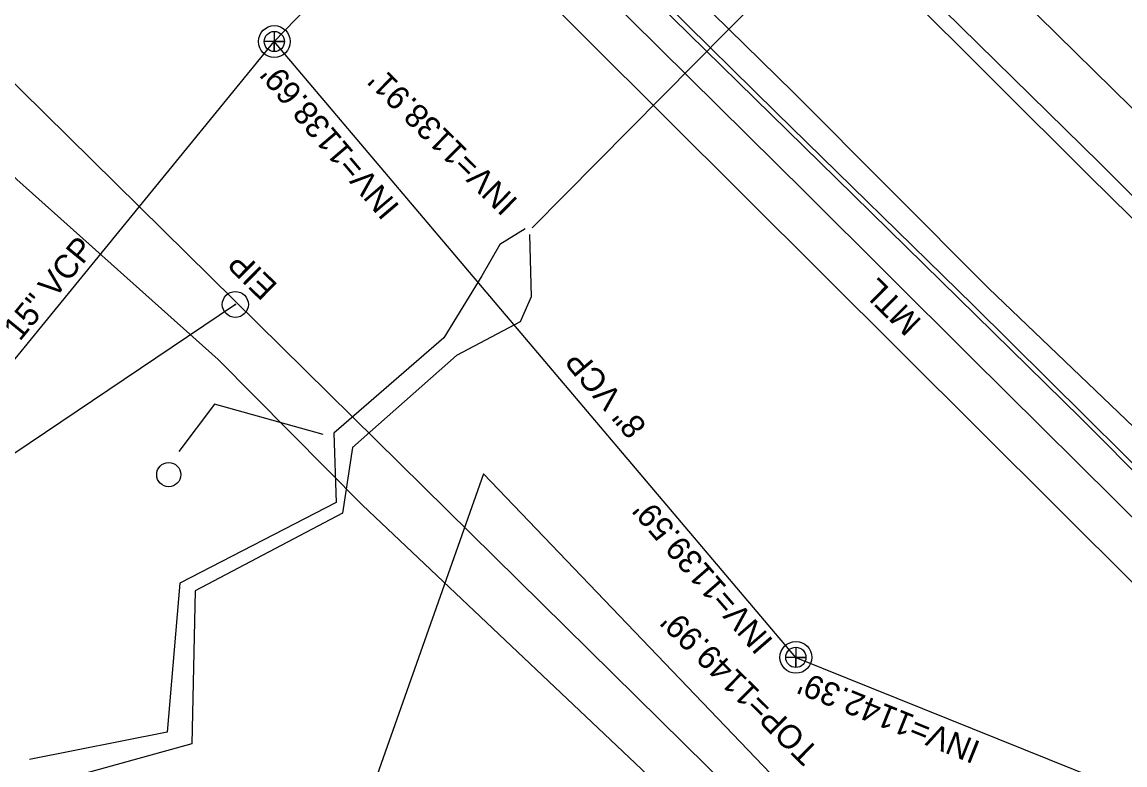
# Model space of a CAD drawing. Extents: x 1263837 to 1268319, y 770628 to 773628.
# Drawn here: x 1267398.4 to 1267585.3, y 771256.2 to 771382.1 of the extents above; entities that cross this region are included whole.
import ezdxf

# ---------------------------------------------------------------- set-up
doc = ezdxf.new("R2010")
doc.units = 0
for name, color, linetype in [('Exist Guardrail', 7, 'Continuous'), ('Exist Guardrail Text', 7, 'Continuous'), ('Exist Hydro Jurisdictional Stream or Body of Water', 7, 'Continuous'), ('Exist Hydro Spring CELL', 7, 'Continuous'), ('Exist Property Iron Pin Text', 7, 'Continuous'), ('Exist Structure Minor Pipes RCP 36 Inch', 7, 'Continuous'), ('Exist Structure Minor Pipes RCP 36 Inch Invert', 7, 'Continuous'), ('Exist Utilities Gas UG Line SUE LOS B', 7, 'Continuous'), ('Exist Utilities Water UG Line SUE LOS B', 7, 'Continuous'), ('Exist Vegetation Woods Line', 7, 'Continuous'), ('Prop Conc 4in Sidewalk', 7, 'Continuous'), ('Prop Guardrail', 7, 'Continuous'), ('Prop Horizontal Alignment', 7, 'Continuous'), ('Prop Retaining Wall', 7, 'Continuous'), ('Prop SS Fill Text', 7, 'Continuous'), ('Prop SS Transition Line', 7, 'Continuous'), ('Prop WCR CELL', 7, 'Continuous'), ('Scratch_Level_0', 7, 'Continuous'), ('Scratch_Level_2', 7, 'Continuous'), ('Scratch_Level_5', 7, 'Continuous')]:
    doc.layers.add(name, color=color, linetype=linetype)

# ---------------------------------------------------------------- blocks, each defined once
blk = doc.blocks.new('EXIST UTILITIES SANITARY SEWER MANHOLE')
at = {"layer": 'Prop WCR CELL'}
blk.add_lwpolyline([(0, 0.03425), (0, -0.03425), (0, 0), (0.03425, 0), (-0.03425, 0)], dxfattribs=at)
for radius in [0.05389, 0.03425]:
    blk.add_circle((0, 0), radius, dxfattribs=at)
blk = doc.blocks.new('EXIST PROPERTY IRON PIN')
at = {"layer": 'Prop Conc 4in Sidewalk'}
for radius in [0.0441, 0.00141]:
    blk.add_circle((0, 0), radius, dxfattribs=at)
blk = doc.blocks.new('EXIST HYDRO SPRING')
at = {"layer": 'Exist Hydro Spring CELL'}
blk.add_circle((0, 0), 0.0409, dxfattribs=at)

msp = doc.modelspace()

# ---------------------------------------------------------------- linework, layer by layer
at = {"layer": 'Exist Guardrail'}
msp.add_lwpolyline([(1267619.49, 771265.06), (1267589.62, 771295.18), (1267559.02, 771325.48), (1267531.24, 771353.13), (1267501.45, 771382.53), (1267472.07, 771411.47), (1267441.71, 771441.32), (1267410.26, 771472.3), (1267391.71, 771489.04)], dxfattribs=at)
msp.add_lwpolyline([(1267619.49, 771265.06), (1267589.62, 771295.18), (1267559.02, 771325.48), (1267531.24, 771353.13), (1267501.45, 771382.53), (1267472.07, 771411.47), (1267441.71, 771441.32), (1267410.26, 771472.3), (1267391.71, 771489.04)], dxfattribs=at)
msp.add_lwpolyline([(1267619.49, 771265.06), (1267589.62, 771295.18), (1267559.02, 771325.48), (1267531.24, 771353.13), (1267501.45, 771382.53), (1267472.07, 771411.47), (1267441.71, 771441.32), (1267410.26, 771472.3), (1267391.71, 771489.04)], dxfattribs=at)
msp.add_lwpolyline([(1267619.49, 771265.06), (1267589.62, 771295.18), (1267559.02, 771325.48), (1267531.24, 771353.13), (1267501.45, 771382.53), (1267472.07, 771411.47), (1267441.71, 771441.32), (1267410.26, 771472.3), (1267391.71, 771489.04)], dxfattribs=at)
at = {"layer": 'Exist Hydro Jurisdictional Stream or Body of Water'}
for points in [[(1267483.64, 771347.05), (1267479.33, 771344.38), (1267476.28, 771339.05), (1267469.88, 771328.55), (1267451.2, 771312.39), (1267451.6, 771300.66), (1267425.12, 771286.99), (1267422.99, 771261.76), (1267399.6, 771257.11)], [(1267484.4, 771346.08), (1267484.66, 771335.49), (1267482.83, 771331.28), (1267472.02, 771325.57), (1267454.37, 771309.99), (1267452.67, 771298.86), (1267427.69, 771285.67), (1267427.12, 771259.78), (1267402.43, 771252.94)], [(1267449.42, 771312.19), (1267430.96, 771317.32), (1267424.95, 771309.32)]]:
    msp.add_lwpolyline(points, dxfattribs=at)
at = {"layer": 'Exist Structure Minor Pipes RCP 36 Inch'}
msp.add_line((1267484.85, 771347.21), (1267609.74, 771473.42), dxfattribs=at)
at = {"layer": 'Exist Utilities Gas UG Line SUE LOS B'}
msp.add_lwpolyline([(1267689.61, 771070.66), (1267640.77, 771119.75), (1267590.73, 771168.36), (1267567.25, 771193.57), (1267538.88, 771221.21), (1267504.42, 771254.47), (1267456.06, 771300.22), (1267431.59, 771324.87), (1267397.48, 771355.41), (1267369.44, 771382.17), (1267351.52, 771400.93), (1267306.75, 771448.6), (1267291.03, 771463.97), (1267273.76, 771481.32), (1267237.77, 771517.8), (1267205.09, 771552.52), (1267153.89, 771604.56), (1267109.78, 771647.04)], dxfattribs=at)
at = {"layer": 'Exist Utilities Water UG Line SUE LOS B'}
msp.add_lwpolyline([(1267653, 771234.75), (1267626.18, 771266.46), (1267577.79, 771315), (1267536.41, 771355.55), (1267483.66, 771407.27), (1267439.95, 771450.78), (1267393.7, 771492.8), (1267375.26, 771507.98)], dxfattribs=at)
at = {"layer": 'Exist Vegetation Woods Line'}
for points in [[(1267351.54, 771481.9), (1267362.16, 771490.76), (1267387.33, 771485.46), (1267613.96, 771259.89), (1267583.99, 771226.31)], [(1267574.03, 771215.15), (1267568.78, 771209.26), (1267476.59, 771305.53), (1267452.23, 771236.61), (1267385.39, 771163.43), (1267461.8, 771091.28)]]:
    msp.add_lwpolyline(points, dxfattribs=at)
at = {"layer": 'Prop Guardrail'}
msp.add_line((1267434.52, 771334.22), (1267333.03, 771265.92), dxfattribs=at)
at = {"layer": 'Prop Horizontal Alignment'}
msp.add_line((1267568.35, 771202.9), (1267319.09, 771448.42), dxfattribs=at)
at = {"layer": 'Prop SS Fill Text'}
for points in [[(1267732.6, 771208.48), (1267701.1, 771239.46), (1267667.38, 771272.86), (1267646.27, 771293.49), (1267612.95, 771326.44), (1267581.07, 771358.13), (1267548.68, 771389.96), (1267517.68, 771420.47), (1267486.79, 771450.93), (1267455.58, 771481.86), (1267424.27, 771512.72), (1267394.61, 771542.04), (1267362.32, 771573.4), (1267330.89, 771604.89), (1267298.03, 771636.67), (1267266.54, 771667.78), (1267235.26, 771698.57), (1267202.31, 771731.05), (1267169.97, 771763.25), (1267139.21, 771793.38), (1267107.62, 771824.41), (1267076.99, 771855.19)], [(1267743.41, 771152.17), (1267710.08, 771185.53), (1267678.48, 771216.03), (1267661.63, 771232.59), (1267656.65, 771234.45), (1267642.2, 771249.43), (1267625.55, 771267.15), (1267623.87, 771269.9), (1267591.48, 771302.51), (1267559.61, 771334.12), (1267526.22, 771366.71), (1267496.16, 771396.37), (1267464.58, 771427.45), (1267434.31, 771457.52), (1267401.98, 771489.39), (1267386.12, 771504.13), (1267383.93, 771505.24), (1267366.67, 771522.42), (1267349.45, 771538.82), (1267345.34, 771544.8), (1267340.1, 771550.27), (1267309.26, 771580.81)]]:
    msp.add_lwpolyline(points, dxfattribs=at)
at = {"layer": 'Prop SS Transition Line'}
for points in [[(1267730.96, 771207.25), (1267699.71, 771237.64), (1267665.94, 771271.22), (1267644.55, 771291.79), (1267611.28, 771324.49), (1267579.22, 771356.04), (1267547.1, 771388.09), (1267515.96, 771418.28), (1267485.06, 771449.32), (1267453.58, 771479.56), (1267422.47, 771510.71), (1267392.64, 771539.85), (1267360.64, 771571.54), (1267328.83, 771602.72), (1267296.54, 771634.69), (1267264.38, 771665.61), (1267233.37, 771696.71), (1267200.66, 771729.03), (1267168.07, 771761.48), (1267137.08, 771791.22), (1267105.97, 771822.92), (1267075.27, 771852.97)], [(1267746.48, 771155.58), (1267713.26, 771188.96), (1267681.78, 771219.9), (1267665.2, 771236.06), (1267647.66, 771253.76), (1267627.44, 771273.23), (1267594.51, 771306.06), (1267562.27, 771336.92), (1267529.11, 771370.17), (1267499.1, 771399.62), (1267467.63, 771430.8), (1267437.06, 771460.81), (1267405.04, 771492.63), (1267375.31, 771521.63), (1267343.02, 771553.29), (1267311.95, 771583.8)]]:
    msp.add_lwpolyline(points, dxfattribs=at)
at = {"layer": 'Scratch_Level_2'}
msp.add_line((1268021.82, 770938.71), (1267052.89, 771893.09), dxfattribs=at)
at = {"layer": 'Scratch_Level_5'}
for p, q in [((1267441.13, 771378.76), (1267567.74, 771510.81)), ((1267389.09, 771315.11), (1267441.13, 771378.76)), ((1267529.54, 771274.42), (1267441.13, 771378.76)), ((1267529.54, 771274.42), (1267656.69, 771223.26))]:
    msp.add_line(p, q, dxfattribs=at)

# ---------------------------------------------------------------- block references
at = {"layer": 'Exist Hydro Spring CELL', "xscale": 50, "yscale": 50}
msp.add_blockref('EXIST HYDRO SPRING', (1267423.23, 771305.38), dxfattribs=at)
at = {"layer": 'Prop Conc 4in Sidewalk', "xscale": 50, "yscale": 50}
msp.add_blockref('EXIST PROPERTY IRON PIN', (1267434.52, 771334.22), dxfattribs=at)
at = {"layer": 'Prop WCR CELL', "xscale": 50, "yscale": 50}
for p in [(1267441.13, 771378.76), (1267529.54, 771274.42)]:
    msp.add_blockref('EXIST UTILITIES SANITARY SEWER MANHOLE', p, dxfattribs=at)

# ---------------------------------------------------------------- texts
at = {"layer": 'Exist Guardrail Text'}
msp.add_text('MTL', height=4, rotation=135.4333, dxfattribs=at).set_placement((1267551.05, 771331.45))
at = {"layer": 'Exist Property Iron Pin Text'}
msp.add_text('EIP', height=4, rotation=135.4333, dxfattribs=at).set_placement((1267441.86, 771337.48))
at = {"layer": 'Exist Structure Minor Pipes RCP 36 Inch Invert'}
msp.add_text("INV=1138.91'", height=4, rotation=135.4333, dxfattribs=at).set_placement((1267482.63, 771351.82))
at = {"layer": 'Prop Retaining Wall'}
for s, rotation, p in [("INV=1138.69'", 130.3649, (1267462.54, 771350.82)), ("INV=1139.59'", 130.9748, (1267525.88, 771277.23)), ("TOP=1149.99'", 135.4333, (1267533.7, 771258.67)), ("INV=1142.39'", 158.055, (1267561.07, 771260.02))]:
    msp.add_text(s, height=4, rotation=rotation, dxfattribs=at).set_placement(p)
at = {"layer": 'Scratch_Level_0'}
for s, rotation, p in [('15" VCP', 50.7289, (1267397.98, 771327.85)), ('8" VCP', 130.2739, (1267504.4, 771313.68))]:
    msp.add_text(s, height=4, rotation=rotation, dxfattribs=at).set_placement(p)

doc.saveas('drawing.dxf')
